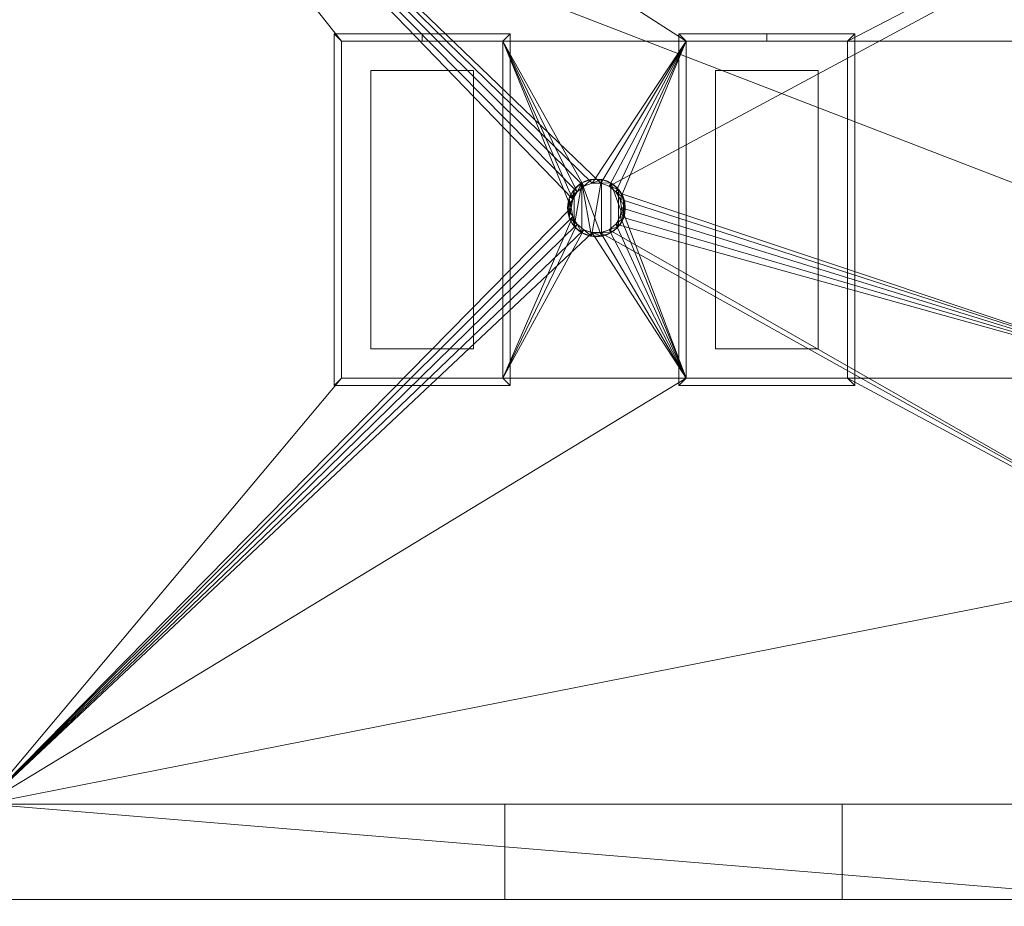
# Model space of a CAD drawing. Header units: inches. Extents: x 15 to 638, y -384 to 556.
# Tile 918 of 1056: x 240 to 374, y 265 to 386. Entities that reach past the tile are written whole.
import ezdxf

# ---------------------------------------------------------------- set-up
doc = ezdxf.new("R2010")
doc.units = ezdxf.units.IN
doc.header["$MEASUREMENT"] = 0
for name, color, linetype, lineweight in [('A-CLNG', 13, 'Continuous', 9), ('A-FLOR', 192, 'Continuous', 9), ('A-ROOF', 132, 'Continuous', 9), ('A-WALL', 90, 'Continuous', 9), ('E-LITE-EQPM', 6, 'Continuous', 9)]:
    doc.layers.add(name, color=color, linetype=linetype, lineweight=lineweight)

# ---------------------------------------------------------------- blocks, each defined once
blk = doc.blocks.new('Recessed Fluorescent Light - Default 1-5513448-_3D_')
at = {"layer": 'E-LITE-EQPM'}
for p, q in [((-24, -12, 99), (-24, 12, 99)), ((-24, 12, 99), (24, 12, 99)), ((-23, 11, 99), (-23, -11, 99)), ((23, 11, 99), (-23, 11, 99)), ((23, 0, 99), (23, 11, 99)), ((24, 12, 99), (24, 0, 99)), ((19, 7, 99), (-19, 7, 99)), ((-19, 7, 99), (-19, -7, 99)), ((19, 0, 99), (19, 7, 99)), ((19, -7, 99), (19, 0, 99)), ((23, -11, 99), (23, 0, 99)), ((24, 0, 99), (24, -12, 99)), ((-19, -7, 99), (19, -7, 99)), ((24, -12, 99), (-24, -12, 99)), ((-23, -11, 99), (23, -11, 99))]:
    blk.add_line(p, q, dxfattribs=at)
mesh = blk.add_polyface(dxfattribs=at)
corners = [(-24, 12, 99), (-24, -12, 99), (24, -12, 99), (24, 12, 99)]
mesh.append_faces([[corners[k] for k in face] for face in [(0, 1, 2, 3)]])
mesh = blk.add_polyface(dxfattribs=at)
corners = [(24, -12, 98), (-24, -12, 98), (-24, 12, 98), (24, 12, 98)]
mesh.append_faces([[corners[k] for k in face] for face in [(0, 1, 2, 3)]])
mesh = blk.add_polyface(dxfattribs=at)
corners = [(24, 12, 99), (24, 12, 98), (-24, 12, 98), (-24, 12, 99)]
mesh.append_faces([[corners[k] for k in face] for face in [(0, 1, 2, 3)]])
mesh = blk.add_polyface(dxfattribs=at)
corners = [(-24, 12, 99), (-24, 12, 98), (-24, -12, 98), (-24, -12, 99)]
mesh.append_faces([[corners[k] for k in face] for face in [(0, 1, 2, 3)]])
mesh = blk.add_polyface(dxfattribs=at)
corners = [(-24, -12, 98), (24, -12, 98), (24, 0, 98), (24, 12, 98), (-24, 12, 98), (23, 11, 98), (23, 0, 98), (23, -11, 98), (-23, -11, 98), (-23, 11, 98)]
mesh.append_faces([[corners[k] for k in face] for face in [(4, 9, 5, 3), (7, 1, 2, 6)]], dxfattribs={"vtx0": -1, "vtx2": -1})
mesh.append_faces([[corners[k] for k in face] for face in [(8, 9, 4, 0), (2, 3, 5, 6), (7, 8, 0, 1)]], dxfattribs={"vtx1": -1, "vtx3": -1})
mesh = blk.add_polyface(dxfattribs=at)
corners = [(-24, -12, 96), (-24, 12, 96), (24, 12, 96), (24, 0, 96), (24, -12, 96), (23, 11, 96), (-23, 11, 96), (-23, -11, 96), (23, -11, 96), (23, 0, 96)]
mesh.append_faces([[corners[k] for k in face] for face in [(0, 7, 8, 4), (5, 2, 3, 9)]], dxfattribs={"vtx0": -1, "vtx2": -1})
mesh.append_faces([[corners[k] for k in face] for face in [(6, 7, 0, 1), (3, 4, 8, 9), (5, 6, 1, 2)]], dxfattribs={"vtx1": -1, "vtx3": -1})
mesh = blk.add_polyface(dxfattribs=at)
corners = [(24, 12, 98), (24, 12, 96), (-24, 12, 96), (-24, 12, 98)]
mesh.append_faces([[corners[k] for k in face] for face in [(0, 1, 2, 3)]])
mesh = blk.add_polyface(dxfattribs=at)
corners = [(-24, 12, 98), (-24, 12, 96), (-24, -12, 96), (-24, -12, 98)]
mesh.append_faces([[corners[k] for k in face] for face in [(0, 1, 2, 3)]])
mesh = blk.add_polyface(dxfattribs=at)
corners = [(-23, -11, 98), (-23, -11, 96), (-23, 11, 96), (-23, 11, 98)]
mesh.append_faces([[corners[k] for k in face] for face in [(0, 1, 2, 3)]])
mesh = blk.add_polyface(dxfattribs=at)
corners = [(-23, 11, 98), (-23, 11, 96), (23, 11, 96), (23, 11, 98)]
mesh.append_faces([[corners[k] for k in face] for face in [(0, 1, 2, 3)]])
mesh = blk.add_polyface(dxfattribs=at)
corners = [(23, 11, 98), (23, 11, 96), (23, 0, 96), (23, 0, 98)]
mesh.append_faces([[corners[k] for k in face] for face in [(0, 1, 2, 3)]])
mesh = blk.add_polyface(dxfattribs=at)
corners = [(24, -12, 99), (24, -12, 98), (24, 12, 98), (24, 12, 99)]
mesh.append_faces([[corners[k] for k in face] for face in [(0, 1, 2, 3)]])
mesh = blk.add_polyface(dxfattribs=at)
corners = [(24, 0, 98), (24, 0, 96), (24, 12, 96), (24, 12, 98)]
mesh.append_faces([[corners[k] for k in face] for face in [(0, 1, 2, 3)]])
mesh = blk.add_polyface(dxfattribs=at)
corners = [(23, 0, 98), (23, 0, 96), (23, -11, 96), (23, -11, 98)]
mesh.append_faces([[corners[k] for k in face] for face in [(0, 1, 2, 3)]])
mesh = blk.add_polyface(dxfattribs=at)
corners = [(24, -12, 98), (24, -12, 96), (24, 0, 96), (24, 0, 98)]
mesh.append_faces([[corners[k] for k in face] for face in [(0, 1, 2, 3)]])
mesh = blk.add_polyface(dxfattribs=at)
corners = [(-24, -12, 99), (-24, -12, 98), (24, -12, 98), (24, -12, 99)]
mesh.append_faces([[corners[k] for k in face] for face in [(0, 1, 2, 3)]])
mesh = blk.add_polyface(dxfattribs=at)
corners = [(-24, -12, 98), (-24, -12, 96), (24, -12, 96), (24, -12, 98)]
mesh.append_faces([[corners[k] for k in face] for face in [(0, 1, 2, 3)]])
mesh = blk.add_polyface(dxfattribs=at)
corners = [(23, -11, 98), (23, -11, 96), (-23, -11, 96), (-23, -11, 98)]
mesh.append_faces([[corners[k] for k in face] for face in [(0, 1, 2, 3)]])
blk = doc.blocks.new('Recessed Pot Light - 8_-5513471-_3D_')
at = {"layer": 'E-LITE-EQPM'}
for start, end in [(0, 180), (180, 360)]:
    blk.add_arc((0, 0, 96), 3.94, start, end, dxfattribs=at)
mesh = blk.add_polyface(dxfattribs=at)
corners = [(-3.94, 0, 104), (-3.7, -1.35, 104), (-3.02, -2.53, 104), (-1.97, -3.41, 104), (-0.68, -3.88, 104), (0.68, -3.88, 104), (1.97, -3.41, 104), (3.02, -2.53, 104), (3.7, -1.35, 104), (3.94, 0, 104), (3.7, 1.35, 104), (3.02, 2.53, 104), (1.97, 3.41, 104), (0.68, 3.88, 104), (-0.68, 3.88, 104), (-1.97, 3.41, 104), (-3.02, 2.53, 104), (-3.7, 1.35, 104)]
mesh.append_faces([[corners[k] for k in face] for face in [(15, 5, 13, 14)]], dxfattribs={"vtx0": -1, "vtx1": -1})
mesh.append_faces([[corners[k] for k in face] for face in [(13, 5, 6, 12)]], dxfattribs={"vtx0": -1, "vtx2": -1})
mesh.append_faces([[corners[k] for k in face] for face in [(12, 6, 7, 8), (15, 3, 4, 5)]], dxfattribs={"vtx0": -1, "vtx3": -1})
mesh.append_faces([[corners[k] for k in face] for face in [(0, 1, 17)]], dxfattribs={"vtx1": -1})
mesh.append_faces([[corners[k] for k in face] for face in [(11, 12, 8, 10)]], dxfattribs={"vtx1": -1, "vtx2": -1})
mesh.append_faces([[corners[k] for k in face] for face in [(1, 2, 16, 17), (2, 3, 15, 16)]], dxfattribs={"vtx1": -1, "vtx3": -1})
mesh.append_faces([[corners[k] for k in face] for face in [(8, 9, 10)]], dxfattribs={"vtx2": -1})
mesh = blk.add_polyface(dxfattribs=at)
corners = [(-3.94, 0, 103.5), (-3.7, 1.35, 103.5), (-3.02, 2.53, 103.5), (-1.97, 3.41, 103.5), (-0.68, 3.88, 103.5), (0.68, 3.88, 103.5), (1.97, 3.41, 103.5), (3.02, 2.53, 103.5), (3.7, 1.35, 103.5), (3.94, 0, 103.5), (3.7, -1.35, 103.5), (3.02, -2.53, 103.5), (1.97, -3.41, 103.5), (0.68, -3.88, 103.5), (-0.68, -3.88, 103.5), (-1.97, -3.41, 103.5), (-3.02, -2.53, 103.5), (-3.7, -1.35, 103.5)]
mesh.append_faces([[corners[k] for k in face] for face in [(5, 14, 3, 4), (14, 5, 13)]], dxfattribs={"vtx0": -1, "vtx1": -1})
mesh.append_faces([[corners[k] for k in face] for face in [(13, 5, 6, 12), (12, 6, 7, 11)]], dxfattribs={"vtx0": -1, "vtx2": -1})
mesh.append_faces([[corners[k] for k in face] for face in [(3, 14, 15, 16)]], dxfattribs={"vtx0": -1, "vtx3": -1})
mesh.append_faces([[corners[k] for k in face] for face in [(9, 10, 8)]], dxfattribs={"vtx1": -1})
mesh.append_faces([[corners[k] for k in face] for face in [(2, 3, 16, 17), (7, 8, 10, 11)]], dxfattribs={"vtx1": -1, "vtx3": -1})
mesh.append_faces([[corners[k] for k in face] for face in [(17, 0, 1, 2)]], dxfattribs={"vtx3": -1})
mesh = blk.add_polyface(dxfattribs=at)
corners = [(-3.94, 0, 104), (-3.7, 1.35, 104), (-3.02, 2.53, 104), (-1.97, 3.41, 104), (-0.68, 3.88, 104), (0.68, 3.88, 104), (1.97, 3.41, 104), (3.02, 2.53, 104), (3.7, 1.35, 104), (3.94, 0, 104), (3.94, 0, 103.5), (3.7, 1.35, 103.5), (3.02, 2.53, 103.5), (1.97, 3.41, 103.5), (0.68, 3.88, 103.5), (-0.68, 3.88, 103.5), (-1.97, 3.41, 103.5), (-3.02, 2.53, 103.5), (-3.7, 1.35, 103.5), (-3.94, 0, 103.5)]
mesh.append_faces([[corners[k] for k in face] for face in [(1, 18, 19, 0)]], dxfattribs={"vtx0": -1})
mesh.append_faces([[corners[k] for k in face] for face in [(2, 17, 18, 1)]], dxfattribs={"vtx0": -1, "vtx2": -1})
mesh.append_faces([[corners[k] for k in face] for face in [(10, 11, 8, 9)]], dxfattribs={"vtx1": -1})
mesh.append_faces([[corners[k] for k in face] for face in [(12, 13, 6, 7), (11, 12, 7, 8), (13, 14, 5, 6), (4, 5, 14, 15), (15, 16, 3, 4), (16, 17, 2, 3)]], dxfattribs={"vtx1": -1, "vtx3": -1})
mesh = blk.add_polyface(dxfattribs=at)
corners = [(-3.94, 0, 103.5), (-3.7, -1.35, 103.5), (-3.02, -2.53, 103.5), (-1.97, -3.41, 103.5), (-0.68, -3.88, 103.5), (0.68, -3.88, 103.5), (1.97, -3.41, 103.5), (3.02, -2.53, 103.5), (3.7, -1.35, 103.5), (3.94, 0, 103.5), (3.7, 1.35, 103.5), (3.02, 2.53, 103.5), (1.97, 3.41, 103.5), (0.68, 3.88, 103.5), (-0.68, 3.88, 103.5), (-1.97, 3.41, 103.5), (-3.02, 2.53, 103.5), (-3.7, 1.35, 103.5), (-3.44, 0, 103.5), (-3.23, 1.18, 103.5), (-2.63, 2.21, 103.5), (-1.72, 2.98, 103.5), (-0.6, 3.38, 103.5), (0.6, 3.38, 103.5), (1.72, 2.98, 103.5), (2.63, 2.21, 103.5), (3.23, 1.18, 103.5), (3.44, 0, 103.5), (3.23, -1.18, 103.5), (2.63, -2.21, 103.5), (1.72, -2.98, 103.5), (0.6, -3.38, 103.5), (-0.6, -3.38, 103.5), (-1.72, -2.98, 103.5), (-2.63, -2.21, 103.5), (-3.23, -1.18, 103.5)]
mesh.append_faces([[corners[k] for k in face] for face in [(7, 29, 30), (26, 9, 10, 25), (25, 10, 11, 24), (24, 11, 12, 23), (23, 12, 13, 22), (14, 21, 22, 13), (15, 20, 21, 14)]], dxfattribs={"vtx0": -1, "vtx2": -1})
mesh.append_faces([[corners[k] for k in face] for face in [(16, 17, 20, 15), (26, 27, 9)]], dxfattribs={"vtx1": -1, "vtx2": -1})
mesh.append_faces([[corners[k] for k in face] for face in [(30, 31, 6, 7), (31, 32, 5, 6), (27, 28, 8, 9), (28, 29, 7, 8), (32, 33, 4, 5), (33, 34, 3, 4), (34, 35, 2, 3), (35, 18, 1, 2), (0, 1, 18, 19), (19, 20, 17, 0)]], dxfattribs={"vtx1": -1, "vtx3": -1})
mesh = blk.add_polyface(dxfattribs=at)
corners = [(-3.94, 0, 95.41), (-3.7, 1.35, 95.41), (-3.02, 2.53, 95.41), (-1.97, 3.41, 95.41), (-0.68, 3.88, 95.41), (0.68, 3.88, 95.41), (1.97, 3.41, 95.41), (3.02, 2.53, 95.41), (3.7, 1.35, 95.41), (3.94, 0, 95.41), (3.7, -1.35, 95.41), (3.02, -2.53, 95.41), (1.97, -3.41, 95.41), (0.68, -3.88, 95.41), (-0.68, -3.88, 95.41), (-1.97, -3.41, 95.41), (-3.02, -2.53, 95.41), (-3.7, -1.35, 95.41), (-3.44, 0, 95.41), (-3.23, -1.18, 95.41), (-2.63, -2.21, 95.41), (-1.72, -2.98, 95.41), (-0.6, -3.38, 95.41), (0.6, -3.38, 95.41), (1.72, -2.98, 95.41), (2.63, -2.21, 95.41), (3.23, -1.18, 95.41), (3.44, 0, 95.41), (3.23, 1.18, 95.41), (2.63, 2.21, 95.41), (1.72, 2.98, 95.41), (0.6, 3.38, 95.41), (-0.6, 3.38, 95.41), (-1.72, 2.98, 95.41), (-2.63, 2.21, 95.41), (-3.23, 1.18, 95.41)]
mesh.append_faces([[corners[k] for k in face] for face in [(7, 29, 30), (26, 9, 10, 25), (25, 10, 11, 24), (24, 11, 12, 23), (23, 12, 13, 22), (14, 21, 22, 13), (15, 20, 21, 14)]], dxfattribs={"vtx0": -1, "vtx2": -1})
mesh.append_faces([[corners[k] for k in face] for face in [(16, 17, 20, 15), (26, 27, 9)]], dxfattribs={"vtx1": -1, "vtx2": -1})
mesh.append_faces([[corners[k] for k in face] for face in [(30, 31, 6, 7), (31, 32, 5, 6), (27, 28, 8, 9), (28, 29, 7, 8), (32, 33, 4, 5), (33, 34, 3, 4), (34, 35, 2, 3), (35, 18, 1, 2), (0, 1, 18, 19), (19, 20, 17, 0)]], dxfattribs={"vtx1": -1, "vtx3": -1})
mesh = blk.add_polyface(dxfattribs=at)
corners = [(-3.94, 0, 103.5), (-3.7, 1.35, 103.5), (-3.02, 2.53, 103.5), (-1.97, 3.41, 103.5), (-0.68, 3.88, 103.5), (0.68, 3.88, 103.5), (1.97, 3.41, 103.5), (3.02, 2.53, 103.5), (3.7, 1.35, 103.5), (3.94, 0, 103.5), (3.94, 0, 95.41), (3.7, 1.35, 95.41), (3.02, 2.53, 95.41), (1.97, 3.41, 95.41), (0.68, 3.88, 95.41), (-0.68, 3.88, 95.41), (-1.97, 3.41, 95.41), (-3.02, 2.53, 95.41), (-3.7, 1.35, 95.41), (-3.94, 0, 95.41)]
mesh.append_faces([[corners[k] for k in face] for face in [(1, 18, 19, 0)]], dxfattribs={"vtx0": -1})
mesh.append_faces([[corners[k] for k in face] for face in [(7, 12, 13, 6), (6, 13, 14, 5), (5, 14, 15, 4), (4, 15, 16, 3), (2, 17, 18, 1), (3, 16, 17, 2)]], dxfattribs={"vtx0": -1, "vtx2": -1})
mesh.append_faces([[corners[k] for k in face] for face in [(10, 11, 8, 9)]], dxfattribs={"vtx1": -1})
mesh.append_faces([[corners[k] for k in face] for face in [(11, 12, 7, 8)]], dxfattribs={"vtx1": -1, "vtx3": -1})
mesh = blk.add_polyface(dxfattribs=at)
corners = [(3.44, 0, 103.5), (3.23, 1.18, 103.5), (2.63, 2.21, 103.5), (1.72, 2.98, 103.5), (0.6, 3.38, 103.5), (-0.6, 3.38, 103.5), (-1.72, 2.98, 103.5), (-2.63, 2.21, 103.5), (-3.23, 1.18, 103.5), (-3.44, 0, 103.5), (-3.44, 0, 95.41), (-3.23, 1.18, 95.41), (-2.63, 2.21, 95.41), (-1.72, 2.98, 95.41), (-0.6, 3.38, 95.41), (0.6, 3.38, 95.41), (1.72, 2.98, 95.41), (2.63, 2.21, 95.41), (3.23, 1.18, 95.41), (3.44, 0, 95.41)]
mesh.append_faces([[corners[k] for k in face] for face in [(11, 8, 9, 10)]], dxfattribs={"vtx0": -1})
mesh.append_faces([[corners[k] for k in face] for face in [(13, 6, 7, 12), (12, 7, 8, 11), (14, 5, 6, 13), (5, 14, 15, 4), (16, 3, 4, 15), (18, 1, 2, 17), (17, 2, 3, 16)]], dxfattribs={"vtx0": -1, "vtx2": -1})
mesh.append_faces([[corners[k] for k in face] for face in [(19, 0, 1, 18)]], dxfattribs={"vtx2": -1})
mesh = blk.add_polyface(dxfattribs=at)
corners = [(3.94, 0, 104), (3.7, -1.35, 104), (3.02, -2.53, 104), (1.97, -3.41, 104), (0.68, -3.88, 104), (-0.68, -3.88, 104), (-1.97, -3.41, 104), (-3.02, -2.53, 104), (-3.7, -1.35, 104), (-3.94, 0, 104), (-3.94, 0, 103.5), (-3.7, -1.35, 103.5), (-3.02, -2.53, 103.5), (-1.97, -3.41, 103.5), (-0.68, -3.88, 103.5), (0.68, -3.88, 103.5), (1.97, -3.41, 103.5), (3.02, -2.53, 103.5), (3.7, -1.35, 103.5), (3.94, 0, 103.5)]
mesh.append_faces([[corners[k] for k in face] for face in [(10, 11, 8, 9)]], dxfattribs={"vtx1": -1})
mesh.append_faces([[corners[k] for k in face] for face in [(12, 13, 6, 7), (11, 12, 7, 8), (13, 14, 5, 6), (4, 5, 14, 15), (15, 16, 3, 4), (17, 18, 1, 2), (16, 17, 2, 3)]], dxfattribs={"vtx1": -1, "vtx3": -1})
mesh.append_faces([[corners[k] for k in face] for face in [(18, 19, 0, 1)]], dxfattribs={"vtx3": -1})
mesh = blk.add_polyface(dxfattribs=at)
corners = [(3.94, 0, 103.5), (3.7, -1.35, 103.5), (3.02, -2.53, 103.5), (1.97, -3.41, 103.5), (0.68, -3.88, 103.5), (-0.68, -3.88, 103.5), (-1.97, -3.41, 103.5), (-3.02, -2.53, 103.5), (-3.7, -1.35, 103.5), (-3.94, 0, 103.5), (-3.94, 0, 95.41), (-3.7, -1.35, 95.41), (-3.02, -2.53, 95.41), (-1.97, -3.41, 95.41), (-0.68, -3.88, 95.41), (0.68, -3.88, 95.41), (1.97, -3.41, 95.41), (3.02, -2.53, 95.41), (3.7, -1.35, 95.41), (3.94, 0, 95.41)]
mesh.append_faces([[corners[k] for k in face] for face in [(1, 18, 19, 0)]], dxfattribs={"vtx0": -1})
mesh.append_faces([[corners[k] for k in face] for face in [(7, 12, 13, 6), (8, 11, 12, 7), (6, 13, 14, 5), (5, 14, 15, 4), (4, 15, 16, 3), (2, 17, 18, 1), (3, 16, 17, 2)]], dxfattribs={"vtx0": -1, "vtx2": -1})
mesh.append_faces([[corners[k] for k in face] for face in [(9, 10, 11, 8)]], dxfattribs={"vtx2": -1})
mesh = blk.add_polyface(dxfattribs=at)
corners = [(-3.44, 0, 103.5), (-3.23, -1.18, 103.5), (-2.63, -2.21, 103.5), (-1.72, -2.98, 103.5), (-0.6, -3.38, 103.5), (0.6, -3.38, 103.5), (1.72, -2.98, 103.5), (2.63, -2.21, 103.5), (3.23, -1.18, 103.5), (3.44, 0, 103.5), (3.44, 0, 95.41), (3.23, -1.18, 95.41), (2.63, -2.21, 95.41), (1.72, -2.98, 95.41), (0.6, -3.38, 95.41), (-0.6, -3.38, 95.41), (-1.72, -2.98, 95.41), (-2.63, -2.21, 95.41), (-3.23, -1.18, 95.41), (-3.44, 0, 95.41)]
mesh.append_faces([[corners[k] for k in face] for face in [(11, 8, 9, 10)]], dxfattribs={"vtx0": -1})
mesh.append_faces([[corners[k] for k in face] for face in [(13, 6, 7, 12), (12, 7, 8, 11), (14, 5, 6, 13), (5, 14, 15, 4), (16, 3, 4, 15), (18, 1, 2, 17), (17, 2, 3, 16)]], dxfattribs={"vtx0": -1, "vtx2": -1})
mesh.append_faces([[corners[k] for k in face] for face in [(19, 0, 1, 18)]], dxfattribs={"vtx2": -1})

msp = doc.modelspace()

# ---------------------------------------------------------------- block references
at = {"layer": 'E-LITE-EQPM', "rotation": 89.9999999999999}
for p in [(294.99, 360.38, 10), (341.99, 360.38, 10)]:
    msp.add_blockref('Recessed Fluorescent Light - Default 1-5513448-_3D_', p, dxfattribs=at)
at = {"layer": 'E-LITE-EQPM'}
msp.add_blockref('Recessed Pot Light - 8_-5513471-_3D_', (318.74, 360.63, 10), dxfattribs=at)

# ---------------------------------------------------------------- meshes
at = {"layer": 'A-CLNG'}
mesh = msp.add_polyface(dxfattribs=at)
corners = [(235.24, 279.25, 108.05), (471.74, 279.25, 108.05), (471.74, 444.88, 108.05), (235.24, 444.88, 108.05), (315.3, 360.63, 108.05), (315.51, 361.8, 108.05), (316.11, 362.83, 108.05), (317.02, 363.6, 108.05), (318.15, 364.01, 108.05), (319.34, 364.01, 108.05), (320.46, 363.6, 108.05), (321.37, 362.83, 108.05), (321.97, 361.8, 108.05), (322.18, 360.63, 108.05), (321.97, 359.45, 108.05), (321.37, 358.42, 108.05), (320.46, 357.65, 108.05), (319.34, 357.24, 108.05), (318.15, 357.24, 108.05), (317.02, 357.65, 108.05), (316.11, 358.42, 108.05), (315.51, 359.45, 108.05), (424.99, 336.37, 108.05), (424.99, 311.88, 108.05), (400.49, 311.88, 108.05), (400.49, 336.37, 108.05)]
mesh.append_faces([[corners[k] for k in face] for face in [(7, 3, 6)]], dxfattribs={"vtx0": -1, "vtx1": -1})
mesh.append_faces([[corners[k] for k in face] for face in [(3, 7, 8), (3, 8, 9), (25, 11, 12), (25, 13, 14), (0, 18, 19), (1, 23, 24, 0), (25, 14, 15)]], dxfattribs={"vtx0": -1, "vtx2": -1})
mesh.append_faces([[corners[k] for k in face] for face in [(2, 10, 11, 25)]], dxfattribs={"vtx0": -1, "vtx2": -1, "vtx3": -1})
mesh.append_faces([[corners[k] for k in face] for face in [(5, 6, 3), (12, 13, 25), (20, 21, 0), (19, 20, 0), (21, 4, 0), (25, 22, 2), (16, 17, 24)]], dxfattribs={"vtx1": -1, "vtx2": -1})
mesh.append_faces([[corners[k] for k in face] for face in [(17, 18, 0, 24)]], dxfattribs={"vtx1": -1, "vtx2": -1, "vtx3": -1})
mesh.append_faces([[corners[k] for k in face] for face in [(4, 5, 3, 0), (9, 10, 2, 3), (24, 25, 15, 16), (22, 23, 1, 2)]], dxfattribs={"vtx1": -1, "vtx3": -1})
mesh = msp.add_polyface(dxfattribs=at)
corners = [(471.74, 279.25, 106), (235.24, 279.25, 106), (235.24, 444.88, 106), (471.74, 444.88, 106), (283.99, 383.37, 106), (283.99, 337.38, 106), (305.99, 337.38, 106), (305.99, 383.37, 106), (330.99, 383.37, 106), (330.99, 337.38, 106), (352.99, 337.38, 106), (352.99, 383.37, 106), (377.99, 383.37, 106), (377.99, 337.38, 106), (399.99, 337.38, 106), (399.99, 383.37, 106), (424.99, 383.37, 106), (424.99, 337.38, 106), (446.99, 337.38, 106), (446.99, 383.37, 106), (322.18, 360.63, 106), (321.97, 361.8, 106), (321.37, 362.83, 106), (320.46, 363.6, 106), (319.34, 364.01, 106), (318.15, 364.01, 106), (317.02, 363.6, 106), (316.11, 362.83, 106), (315.51, 361.8, 106), (315.3, 360.63, 106), (315.51, 359.45, 106), (316.11, 358.42, 106), (317.02, 357.65, 106), (318.15, 357.24, 106), (319.34, 357.24, 106), (320.46, 357.65, 106), (321.37, 358.42, 106), (321.97, 359.45, 106), (424.99, 311.88, 106), (424.99, 336.37, 106), (400.49, 336.37, 106), (400.49, 311.88, 106)]
mesh.append_faces([[corners[k] for k in face] for face in [(34, 9, 33), (37, 9, 36), (28, 7, 27), (29, 7, 28)]], dxfattribs={"vtx0": -1, "vtx1": -1})
mesh.append_faces([[corners[k] for k in face] for face in [(33, 9, 6, 32)]], dxfattribs={"vtx0": -1, "vtx1": -1, "vtx2": -1})
mesh.append_faces([[corners[k] for k in face] for face in [(18, 0, 38, 39)]], dxfattribs={"vtx0": -1, "vtx1": -1, "vtx3": -1})
mesh.append_faces([[corners[k] for k in face] for face in [(9, 34, 35), (9, 35, 36), (9, 37, 20), (13, 10, 11, 12), (0, 18, 19, 3), (8, 24, 25)]], dxfattribs={"vtx0": -1, "vtx2": -1})
mesh.append_faces([[corners[k] for k in face] for face in [(1, 5, 6, 9), (13, 40, 41, 10), (40, 13, 14, 17), (3, 15, 12, 11), (3, 19, 16, 15)]], dxfattribs={"vtx0": -1, "vtx2": -1, "vtx3": -1})
mesh.append_faces([[corners[k] for k in face] for face in [(30, 31, 6), (31, 32, 6), (26, 27, 7), (23, 24, 8), (21, 22, 8), (22, 23, 8)]], dxfattribs={"vtx1": -1, "vtx2": -1})
mesh.append_faces([[corners[k] for k in face] for face in [(9, 10, 41, 1), (7, 4, 2, 8), (25, 26, 7, 8)]], dxfattribs={"vtx1": -1, "vtx2": -1, "vtx3": -1})
mesh.append_faces([[corners[k] for k in face] for face in [(4, 5, 1, 2), (29, 30, 6, 7), (41, 38, 0, 1), (39, 40, 17, 18), (16, 17, 14, 15), (20, 21, 8, 9), (11, 8, 2, 3)]], dxfattribs={"vtx1": -1, "vtx3": -1})
mesh = msp.add_polyface(dxfattribs=at)
corners = [(283.99, 337.38, 108), (283.99, 337.38, 106), (283.99, 383.37, 106), (283.99, 383.37, 108)]
mesh.append_faces([[corners[k] for k in face] for face in [(0, 1, 2, 3)]])
mesh = msp.add_polyface(dxfattribs=at)
corners = [(283.99, 383.37, 106), (305.99, 383.37, 106), (305.99, 383.37, 108), (283.99, 383.37, 108)]
mesh.append_faces([[corners[k] for k in face] for face in [(0, 1, 2, 3)]])
mesh = msp.add_polyface(dxfattribs=at)
corners = [(283.99, 383.37, 108), (305.99, 383.37, 108), (305.99, 337.38, 108), (283.99, 337.38, 108)]
mesh.append_faces([[corners[k] for k in face] for face in [(0, 1, 2, 3)]])
mesh = msp.add_polyface(dxfattribs=at)
corners = [(305.99, 337.38, 108), (305.99, 383.37, 108), (305.99, 383.37, 106), (305.99, 337.38, 106)]
mesh.append_faces([[corners[k] for k in face] for face in [(0, 1, 2, 3)]])
mesh = msp.add_polyface(dxfattribs=at)
corners = [(330.99, 337.38, 108), (330.99, 337.38, 106), (330.99, 383.37, 106), (330.99, 383.37, 108)]
mesh.append_faces([[corners[k] for k in face] for face in [(0, 1, 2, 3)]])
mesh = msp.add_polyface(dxfattribs=at)
corners = [(330.99, 383.37, 106), (352.99, 383.37, 106), (352.99, 383.37, 108), (330.99, 383.37, 108)]
mesh.append_faces([[corners[k] for k in face] for face in [(0, 1, 2, 3)]])
mesh = msp.add_polyface(dxfattribs=at)
corners = [(330.99, 383.37, 108), (352.99, 383.37, 108), (352.99, 337.38, 108), (330.99, 337.38, 108)]
mesh.append_faces([[corners[k] for k in face] for face in [(0, 1, 2, 3)]])
mesh = msp.add_polyface(dxfattribs=at)
corners = [(352.99, 337.38, 108), (352.99, 383.37, 108), (352.99, 383.37, 106), (352.99, 337.38, 106)]
mesh.append_faces([[corners[k] for k in face] for face in [(0, 1, 2, 3)]])
mesh = msp.add_polyface(dxfattribs=at)
corners = [(322.18, 360.63, 106), (322.18, 360.63, 108.05), (321.97, 361.8, 108.05), (321.37, 362.83, 108.05), (320.46, 363.6, 108.05), (319.34, 364.01, 108.05), (318.15, 364.01, 108.05), (317.02, 363.6, 108.05), (316.11, 362.83, 108.05), (315.51, 361.8, 108.05), (315.3, 360.63, 108.05), (315.3, 360.63, 106), (315.51, 361.8, 106), (316.11, 362.83, 106), (317.02, 363.6, 106), (318.15, 364.01, 106), (319.34, 364.01, 106), (320.46, 363.6, 106), (321.37, 362.83, 106), (321.97, 361.8, 106)]
mesh.append_faces([[corners[k] for k in face] for face in [(2, 19, 0, 1)]], dxfattribs={"vtx0": -1})
mesh.append_faces([[corners[k] for k in face] for face in [(5, 16, 17, 4), (4, 17, 18, 3), (3, 18, 19, 2), (16, 5, 6, 15)]], dxfattribs={"vtx0": -1, "vtx2": -1})
mesh.append_faces([[corners[k] for k in face] for face in [(11, 12, 9, 10)]], dxfattribs={"vtx1": -1})
mesh.append_faces([[corners[k] for k in face] for face in [(14, 15, 6, 7), (12, 13, 8, 9), (13, 14, 7, 8)]], dxfattribs={"vtx1": -1, "vtx3": -1})
mesh = msp.add_polyface(dxfattribs=at)
corners = [(322.18, 360.63, 108.05), (322.18, 360.63, 106), (321.97, 359.45, 106), (321.37, 358.42, 106), (320.46, 357.65, 106), (319.34, 357.24, 106), (318.15, 357.24, 106), (317.02, 357.65, 106), (316.11, 358.42, 106), (315.51, 359.45, 106), (315.3, 360.63, 106), (315.3, 360.63, 108.05), (315.51, 359.45, 108.05), (316.11, 358.42, 108.05), (317.02, 357.65, 108.05), (318.15, 357.24, 108.05), (319.34, 357.24, 108.05), (320.46, 357.65, 108.05), (321.37, 358.42, 108.05), (321.97, 359.45, 108.05)]
mesh.append_faces([[corners[k] for k in face] for face in [(12, 9, 10, 11)]], dxfattribs={"vtx0": -1})
mesh.append_faces([[corners[k] for k in face] for face in [(15, 6, 7, 14), (14, 7, 8, 13), (13, 8, 9, 12), (6, 15, 16, 5), (17, 4, 5, 16)]], dxfattribs={"vtx0": -1, "vtx2": -1})
mesh.append_faces([[corners[k] for k in face] for face in [(1, 2, 19, 0)]], dxfattribs={"vtx1": -1})
mesh.append_faces([[corners[k] for k in face] for face in [(3, 4, 17, 18), (2, 3, 18, 19)]], dxfattribs={"vtx1": -1, "vtx3": -1})
mesh = msp.add_polyface(dxfattribs=at)
corners = [(283.99, 337.38, 108), (305.99, 337.38, 108), (305.99, 337.38, 106), (283.99, 337.38, 106)]
mesh.append_faces([[corners[k] for k in face] for face in [(0, 1, 2, 3)]])
mesh = msp.add_polyface(dxfattribs=at)
corners = [(330.99, 337.38, 108), (352.99, 337.38, 108), (352.99, 337.38, 106), (330.99, 337.38, 106)]
mesh.append_faces([[corners[k] for k in face] for face in [(0, 1, 2, 3)]])
mesh = msp.add_polyface(dxfattribs=at)
corners = [(235.24, 279.25, 108.05), (235.24, 279.25, 106), (471.74, 279.25, 106), (471.74, 279.25, 108.05)]
mesh.append_faces([[corners[k] for k in face] for face in [(0, 1, 2, 3)]])
at = {"layer": 'A-FLOR'}
mesh = msp.add_polyface(dxfattribs=at)
corners = [(34.99, -40.32, -2), (35.99, -40.32, -2), (35.99, 270, -2), (33.99, 270, -2), (33.99, 351, -2), (31.99, 351, -2), (31.99, 443, -2), (171.25, 443, -2), (171.25, 444, -2), (478.25, 444, -2), (478.25, 445.5, -2), (612, 445.5, -2), (612, 273.5, -2), (610, 273.5, -2), (610, -38.57, -2), (614.75, -38.57, -2), (614.75, -307.5, -2), (528, -307.5, -2), (528, -314.25, -2), (184.75, -314.25, -2), (184.75, -279.55, -2), (109.75, -279.55, -2), (109.75, -229.75, -2), (132.5, -229.75, -2), (132.5, -176.25, -2), (34.99, -176.25, -2)]
mesh.append_faces([[corners[k] for k in face] for face in [(14, 17, 24)]], dxfattribs={"vtx0": -1, "vtx1": -1, "vtx2": -1})
mesh.append_faces([[corners[k] for k in face] for face in [(20, 23, 24, 17)]], dxfattribs={"vtx0": -1, "vtx2": -1, "vtx3": -1})
mesh.append_faces([[corners[k] for k in face] for face in [(19, 20, 17, 18)]], dxfattribs={"vtx1": -1})
mesh.append_faces([[corners[k] for k in face] for face in [(1, 2, 14, 24), (13, 14, 2, 7)]], dxfattribs={"vtx1": -1, "vtx2": -1, "vtx3": -1})
mesh.append_faces([[corners[k] for k in face] for face in [(25, 0, 1, 24), (21, 22, 23, 20), (9, 10, 11)]], dxfattribs={"vtx2": -1})
mesh.append_faces([[corners[k] for k in face] for face in [(2, 3, 4, 7), (7, 8, 9, 13), (11, 12, 13, 9)]], dxfattribs={"vtx2": -1, "vtx3": -1})
mesh.append_faces([[corners[k] for k in face] for face in [(4, 5, 6, 7), (14, 15, 16, 17)]], dxfattribs={"vtx3": -1})
mesh = msp.add_polyface(dxfattribs=at)
corners = [(34.99, -40.32), (34.99, -176.25), (132.5, -176.25), (132.5, -229.75), (109.75, -229.75), (109.75, -279.55), (184.75, -279.55), (184.75, -314.25), (528, -314.25), (528, -307.5), (614.75, -307.5), (614.75, -38.57), (610, -38.57), (610, 273.5), (612, 273.5), (612, 445.5), (478.25, 445.5), (478.25, 444), (171.25, 444), (171.25, 443), (31.99, 443), (31.99, 351), (33.99, 351), (33.99, 270), (35.99, 270), (35.99, -40.32)]
mesh.append_faces([[corners[k] for k in face] for face in [(9, 6, 7, 8)]], dxfattribs={"vtx0": -1})
mesh.append_faces([[corners[k] for k in face] for face in [(3, 6, 2)]], dxfattribs={"vtx0": -1, "vtx1": -1})
mesh.append_faces([[corners[k] for k in face] for face in [(2, 6, 9, 12)]], dxfattribs={"vtx0": -1, "vtx1": -1, "vtx2": -1, "vtx3": -1})
mesh.append_faces([[corners[k] for k in face] for face in [(24, 12, 13, 19), (12, 24, 25, 2)]], dxfattribs={"vtx0": -1, "vtx2": -1, "vtx3": -1})
mesh.append_faces([[corners[k] for k in face] for face in [(16, 17, 15)]], dxfattribs={"vtx1": -1})
mesh.append_faces([[corners[k] for k in face] for face in [(10, 11, 12, 9), (20, 21, 22, 19)]], dxfattribs={"vtx2": -1})
mesh.append_faces([[corners[k] for k in face] for face in [(13, 14, 15, 17), (17, 18, 19, 13), (22, 23, 24, 19)]], dxfattribs={"vtx2": -1, "vtx3": -1})
mesh.append_faces([[corners[k] for k in face] for face in [(3, 4, 5, 6), (25, 0, 1, 2)]], dxfattribs={"vtx3": -1})
at = {"layer": 'A-ROOF'}
mesh = msp.add_polyface(dxfattribs=at)
corners = [(614, 445.5, 132), (614, -33.5, 132), (33.99, -33.5, 132), (33.99, 445.5, 132)]
mesh.append_faces([[corners[k] for k in face] for face in [(0, 1, 2, 3)]])
mesh = msp.add_polyface(dxfattribs=at)
corners = [(33.99, 445.5, 143.5), (33.99, -33.5, 143.5), (614, -33.5, 143.5), (614, 445.5, 143.5)]
mesh.append_faces([[corners[k] for k in face] for face in [(0, 1, 2, 3)]])
at = {"layer": 'A-WALL'}
mesh = msp.add_polyface(dxfattribs=at)
corners = [(393.25, 279.25), (235.75, 279.25), (229.25, 279.25), (223, 279.25), (223, 279.25, 84), (187, 279.25, 84), (187, 279.25), (182, 279.25), (175.5, 279.25), (175.5, 279.25, 131.5), (182, 279.25, 131.5), (229.25, 279.25, 131.5), (235.75, 279.25, 131.5), (393.25, 279.25, 131.5), (306.25, 279.25, 78), (306.25, 279.25, 36), (352.25, 279.25, 36), (352.25, 279.25, 78)]
mesh.append_faces([[corners[k] for k in face] for face in [(4, 1, 2, 3)]], dxfattribs={"vtx0": -1})
mesh.append_faces([[corners[k] for k in face] for face in [(5, 10, 4)]], dxfattribs={"vtx0": -1, "vtx1": -1})
mesh.append_faces([[corners[k] for k in face] for face in [(15, 1, 4, 14)]], dxfattribs={"vtx0": -1, "vtx1": -1, "vtx2": -1})
mesh.append_faces([[corners[k] for k in face] for face in [(14, 4, 12, 13)]], dxfattribs={"vtx0": -1, "vtx1": -1, "vtx3": -1})
mesh.append_faces([[corners[k] for k in face] for face in [(0, 16, 17, 13), (13, 17, 14)]], dxfattribs={"vtx0": -1, "vtx2": -1})
mesh.append_faces([[corners[k] for k in face] for face in [(4, 10, 11, 12)]], dxfattribs={"vtx0": -1, "vtx3": -1})
mesh.append_faces([[corners[k] for k in face] for face in [(9, 10, 5, 8)]], dxfattribs={"vtx1": -1, "vtx2": -1})
mesh.append_faces([[corners[k] for k in face] for face in [(15, 16, 0, 1)]], dxfattribs={"vtx1": -1, "vtx3": -1})
mesh.append_faces([[corners[k] for k in face] for face in [(5, 6, 7, 8)]], dxfattribs={"vtx3": -1})
mesh = msp.add_polyface(dxfattribs=at)
corners = [(187, 266.25), (175.5, 266.25), (175.5, 276.5), (175.5, 279.25), (182, 279.25), (187, 279.25), (393.25, 266.25), (223, 266.25), (223, 279.25), (229.25, 279.25), (235.75, 279.25), (393.25, 279.25)]
mesh.append_faces([[corners[k] for k in face] for face in [(0, 4, 5), (4, 2, 3), (6, 10, 11)]], dxfattribs={"vtx0": -1})
mesh.append_faces([[corners[k] for k in face] for face in [(10, 6, 7, 9)]], dxfattribs={"vtx0": -1, "vtx2": -1})
mesh.append_faces([[corners[k] for k in face] for face in [(8, 9, 7)]], dxfattribs={"vtx1": -1})
mesh.append_faces([[corners[k] for k in face] for face in [(0, 1, 2, 4)]], dxfattribs={"vtx2": -1, "vtx3": -1})
mesh = msp.add_polyface(dxfattribs=at)
corners = [(175.5, 266.25, 131.5), (393.25, 266.25, 131.5), (393.25, 279.25, 131.5), (235.75, 279.25, 131.5), (229.25, 279.25, 131.5), (182, 279.25, 131.5), (175.5, 279.25, 131.5), (175.5, 276.5, 131.5)]
mesh.append_faces([[corners[k] for k in face] for face in [(3, 0, 1, 2)]], dxfattribs={"vtx0": -1})
mesh.append_faces([[corners[k] for k in face] for face in [(0, 3, 4, 5)]], dxfattribs={"vtx0": -1, "vtx3": -1})
mesh.append_faces([[corners[k] for k in face] for face in [(7, 0, 5, 6)]], dxfattribs={"vtx1": -1})
mesh = msp.add_polyface(dxfattribs=at)
corners = [(306.25, 279.25, 78), (306.25, 266.25, 78), (306.25, 266.25, 36), (306.25, 279.25, 36)]
mesh.append_faces([[corners[k] for k in face] for face in [(0, 1, 2, 3)]])
mesh = msp.add_polyface(dxfattribs=at)
corners = [(306.25, 279.25, 36), (306.25, 266.25, 36), (352.25, 266.25, 36), (352.25, 279.25, 36)]
mesh.append_faces([[corners[k] for k in face] for face in [(0, 1, 2, 3)]])
mesh = msp.add_polyface(dxfattribs=at)
corners = [(352.25, 279.25, 78), (352.25, 266.25, 78), (306.25, 266.25, 78), (306.25, 279.25, 78)]
mesh.append_faces([[corners[k] for k in face] for face in [(0, 1, 2, 3)]])
mesh = msp.add_polyface(dxfattribs=at)
corners = [(352.25, 279.25, 36), (352.25, 266.25, 36), (352.25, 266.25, 78), (352.25, 279.25, 78)]
mesh.append_faces([[corners[k] for k in face] for face in [(0, 1, 2, 3)]])
mesh = msp.add_polyface(dxfattribs=at)
corners = [(223, 266.25, 84), (223, 266.25), (393.25, 266.25), (393.25, 266.25, 131.5), (175.5, 266.25, 131.5), (175.5, 266.25), (187, 266.25), (187, 266.25, 84), (306.25, 266.25, 78), (352.25, 266.25, 78), (352.25, 266.25, 36), (306.25, 266.25, 36)]
mesh.append_faces([[corners[k] for k in face] for face in [(4, 0, 8)]], dxfattribs={"vtx0": -1, "vtx1": -1, "vtx2": -1})
mesh.append_faces([[corners[k] for k in face] for face in [(4, 7, 0), (2, 10, 11, 1)]], dxfattribs={"vtx0": -1, "vtx2": -1})
mesh.append_faces([[corners[k] for k in face] for face in [(0, 1, 11, 8), (9, 10, 2, 3), (8, 9, 3, 4)]], dxfattribs={"vtx1": -1, "vtx3": -1})
mesh.append_faces([[corners[k] for k in face] for face in [(5, 6, 7, 4)]], dxfattribs={"vtx2": -1})

doc.saveas('drawing.dxf')
